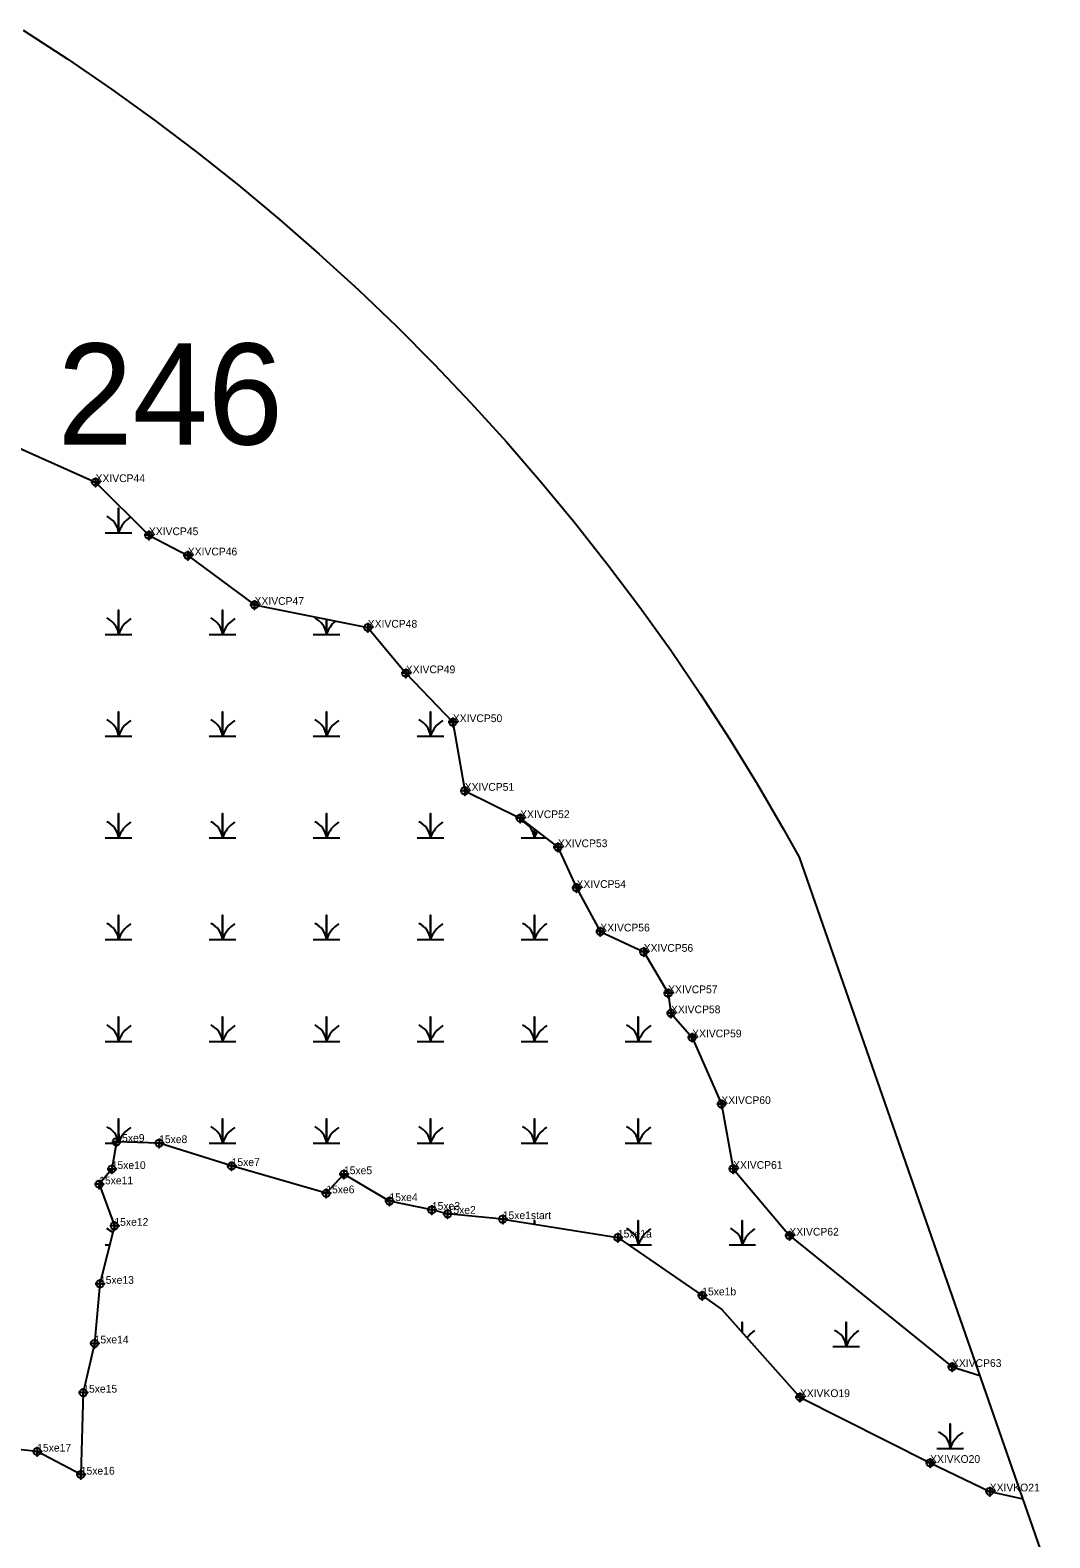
# Model space of a CAD drawing. Extents: x 2071991 to 2268989, y 436479 to 469629.
# Drawn here: x 2267534 to 2268194, y 443434 to 444409 of the extents above; entities that cross this region are included whole.
import ezdxf

# ---------------------------------------------------------------- set-up
doc = ezdxf.new("R2010")
doc.units = 0
for name, color, linetype in [('approx_PSA', 7, 'Continuous'), ('Default', 7, 'Continuous'), ('Exist Environmental Wetland Boundary', 7, 'Continuous'), ('Exist Environmental Wetland Boundary Cogo Comment', 7, 'Continuous'), ('Exist Environmental Wetland Boundary Cogo Point CELL', 7, 'Continuous'), ('Exist Hydro Swamp or Marsh', 7, 'Continuous')]:
    doc.layers.add(name, color=color, linetype=linetype)

msp = doc.modelspace()

# ---------------------------------------------------------------- linework, layer by layer
at = {"layer": 'approx_PSA'}
for p, q in [((2267529.98, 444409.28), (2267558.72, 444390.53)), ((2267558.72, 444390.53), (2267587.02, 444371.12)), ((2267587.02, 444371.12), (2267614.85, 444351.05)), ((2267614.85, 444351.05), (2267642.22, 444330.34)), ((2267642.22, 444330.34), (2267669.09, 444309.01)), ((2267669.09, 444309.01), (2267695.47, 444287.05)), ((2267695.47, 444287.05), (2267721.32, 444264.49)), ((2267721.32, 444264.49), (2267746.65, 444241.33)), ((2267746.65, 444241.33), (2267771.42, 444217.59)), ((2267771.42, 444217.59), (2267795.64, 444193.28)), ((2267795.64, 444193.28), (2267819.29, 444168.41)), ((2267819.29, 444168.41), (2267842.36, 444143)), ((2267842.36, 444143), (2267864.83, 444117.07)), ((2267864.83, 444117.07), (2267886.69, 444090.61)), ((2267886.69, 444090.61), (2267907.92, 444063.66)), ((2267907.92, 444063.66), (2267928.53, 444036.22)), ((2267928.53, 444036.22), (2267948.49, 444008.31)), ((2267948.49, 444008.31), (2267967.8, 443979.94)), ((2267967.8, 443979.94), (2267986.45, 443951.13)), ((2267986.45, 443951.13), (2268004.42, 443921.89)), ((2268004.42, 443921.89), (2268021.7, 443892.25)), ((2268021.7, 443892.25), (2268031.52, 443874.47)), ((2268031.52, 443874.47), (2268193.53, 443409.34))]:
    msp.add_line(p, q, dxfattribs=at)
at = {"layer": 'Exist Environmental Wetland Boundary'}
for points in [[(2267495.13, 444153.37), (2267576.76, 444117.09), (2267611.21, 444082.76), (2267636.35, 444069.68), (2267679.53, 444037.72), (2267752.68, 444022.97), (2267777.29, 443993.49), (2267807.65, 443961.89), (2267815.35, 443917.48), (2267851.18, 443899.82), (2267875.62, 443881.03), (2267887.62, 443854.69), (2267902.99, 443826.54), (2267931.05, 443813.38), (2267946.81, 443786.6), (2267948.66, 443773.65), (2267962.35, 443758.06), (2267981.22, 443714.97), (2267988.83, 443673.07), (2268025.18, 443629.88), (2268130.31, 443544.97), (2268148.19, 443539.51)], [(2267839.92, 443640.54), (2267804.29, 443643.96), (2267794.12, 443646.57), (2267766.72, 443652.19), (2267737.29, 443669.57), (2267725.87, 443657.23), (2267664.69, 443674.89), (2267617.82, 443689.69), (2267590.18, 443690.53), (2267587.18, 443672.94), (2267579.08, 443663.04), (2267588.92, 443636.21), (2267579.59, 443598.72), (2267576.15, 443560.18), (2267568.79, 443528.33), (2267567.19, 443475.34), (2267539.01, 443490.2), (2267500.11, 443494.48)], [(2267839.92, 443640.54), (2267914.33, 443628.6), (2267968.84, 443591.23), (2267981.47, 443582.12), (2268032, 443525.47), (2268116.14, 443482.93), (2268154.68, 443464.5), (2268176.03, 443459.59)]]:
    msp.add_lwpolyline(points, dxfattribs=at)
at = {"layer": 'Exist Environmental Wetland Boundary Cogo Point CELL'}
for points in [[(2267576.76, 444120.09), (2267576.76, 444114.09), (2267576.76, 444117.09), (2267579.76, 444117.09), (2267573.76, 444117.09)], [(2267611.21, 444085.76), (2267611.21, 444079.76), (2267611.21, 444082.76), (2267614.21, 444082.76), (2267608.21, 444082.76)], [(2267636.35, 444072.68), (2267636.35, 444066.68), (2267636.35, 444069.68), (2267639.35, 444069.68), (2267633.35, 444069.68)], [(2267679.53, 444040.72), (2267679.53, 444034.72), (2267679.53, 444037.72), (2267682.53, 444037.72), (2267676.53, 444037.72)], [(2267752.68, 444025.97), (2267752.68, 444019.97), (2267752.68, 444022.97), (2267755.68, 444022.97), (2267749.68, 444022.97)], [(2267777.29, 443996.49), (2267777.29, 443990.49), (2267777.29, 443993.49), (2267780.29, 443993.49), (2267774.29, 443993.49)], [(2267807.65, 443964.89), (2267807.65, 443958.89), (2267807.65, 443961.89), (2267810.65, 443961.89), (2267804.65, 443961.89)], [(2267815.35, 443920.48), (2267815.35, 443914.48), (2267815.35, 443917.48), (2267818.35, 443917.48), (2267812.35, 443917.48)], [(2267851.18, 443902.82), (2267851.18, 443896.82), (2267851.18, 443899.82), (2267854.18, 443899.82), (2267848.18, 443899.82)], [(2267875.62, 443884.03), (2267875.62, 443878.03), (2267875.62, 443881.03), (2267878.62, 443881.03), (2267872.62, 443881.03)], [(2267887.62, 443857.69), (2267887.62, 443851.69), (2267887.62, 443854.69), (2267890.62, 443854.69), (2267884.62, 443854.69)], [(2267902.99, 443829.54), (2267902.99, 443823.54), (2267902.99, 443826.54), (2267905.99, 443826.54), (2267899.99, 443826.54)], [(2267931.05, 443816.38), (2267931.05, 443810.38), (2267931.05, 443813.38), (2267934.05, 443813.38), (2267928.05, 443813.38)], [(2267946.81, 443789.6), (2267946.81, 443783.6), (2267946.81, 443786.6), (2267949.81, 443786.6), (2267943.81, 443786.6)], [(2267948.66, 443776.65), (2267948.66, 443770.65), (2267948.66, 443773.65), (2267951.66, 443773.65), (2267945.66, 443773.65)], [(2267962.35, 443761.06), (2267962.35, 443755.06), (2267962.35, 443758.06), (2267965.35, 443758.06), (2267959.35, 443758.06)], [(2267981.22, 443717.97), (2267981.22, 443711.97), (2267981.22, 443714.97), (2267984.22, 443714.97), (2267978.22, 443714.97)], [(2267590.18, 443693.53), (2267590.18, 443687.53), (2267590.18, 443690.53), (2267593.18, 443690.53), (2267587.18, 443690.53)], [(2267617.82, 443692.69), (2267617.82, 443686.69), (2267617.82, 443689.69), (2267620.82, 443689.69), (2267614.82, 443689.69)], [(2267587.18, 443675.94), (2267587.18, 443669.94), (2267587.18, 443672.94), (2267590.18, 443672.94), (2267584.18, 443672.94)], [(2267664.69, 443677.89), (2267664.69, 443671.89), (2267664.69, 443674.89), (2267667.69, 443674.89), (2267661.69, 443674.89)], [(2267737.29, 443672.57), (2267737.29, 443666.57), (2267737.29, 443669.57), (2267740.29, 443669.57), (2267734.29, 443669.57)], [(2267988.83, 443676.07), (2267988.83, 443670.07), (2267988.83, 443673.07), (2267991.83, 443673.07), (2267985.83, 443673.07)], [(2267579.08, 443666.04), (2267579.08, 443660.04), (2267579.08, 443663.04), (2267582.08, 443663.04), (2267576.08, 443663.04)], [(2267725.87, 443660.23), (2267725.87, 443654.23), (2267725.87, 443657.23), (2267728.87, 443657.23), (2267722.87, 443657.23)], [(2267766.72, 443655.19), (2267766.72, 443649.19), (2267766.72, 443652.19), (2267769.72, 443652.19), (2267763.72, 443652.19)], [(2267794.12, 443649.57), (2267794.12, 443643.57), (2267794.12, 443646.57), (2267797.12, 443646.57), (2267791.12, 443646.57)], [(2267804.29, 443646.96), (2267804.29, 443640.96), (2267804.29, 443643.96), (2267807.29, 443643.96), (2267801.29, 443643.96)], [(2267839.92, 443643.54), (2267839.92, 443637.54), (2267839.92, 443640.54), (2267842.92, 443640.54), (2267836.92, 443640.54)], [(2267588.92, 443639.21), (2267588.92, 443633.21), (2267588.92, 443636.21), (2267591.92, 443636.21), (2267585.92, 443636.21)], [(2268025.18, 443632.88), (2268025.18, 443626.88), (2268025.18, 443629.88), (2268028.18, 443629.88), (2268022.18, 443629.88)], [(2267914.33, 443631.6), (2267914.33, 443625.6), (2267914.33, 443628.6), (2267917.33, 443628.6), (2267911.33, 443628.6)], [(2267579.59, 443601.72), (2267579.59, 443595.72), (2267579.59, 443598.72), (2267582.59, 443598.72), (2267576.59, 443598.72)], [(2267968.84, 443594.23), (2267968.84, 443588.23), (2267968.84, 443591.23), (2267971.84, 443591.23), (2267965.84, 443591.23)], [(2267576.15, 443563.18), (2267576.15, 443557.18), (2267576.15, 443560.18), (2267579.15, 443560.18), (2267573.15, 443560.18)], [(2268130.31, 443547.97), (2268130.31, 443541.97), (2268130.31, 443544.97), (2268133.31, 443544.97), (2268127.31, 443544.97)], [(2267568.79, 443531.33), (2267568.79, 443525.33), (2267568.79, 443528.33), (2267571.79, 443528.33), (2267565.79, 443528.33)], [(2268032, 443528.47), (2268032, 443522.47), (2268032, 443525.47), (2268035, 443525.47), (2268029, 443525.47)], [(2267539.01, 443493.2), (2267539.01, 443487.2), (2267539.01, 443490.2), (2267542.01, 443490.2), (2267536.01, 443490.2)], [(2268116.14, 443485.93), (2268116.14, 443479.93), (2268116.14, 443482.93), (2268119.14, 443482.93), (2268113.14, 443482.93)], [(2267567.19, 443478.34), (2267567.19, 443472.34), (2267567.19, 443475.34), (2267570.19, 443475.34), (2267564.19, 443475.34)], [(2268154.68, 443467.5), (2268154.68, 443461.5), (2268154.68, 443464.5), (2268157.68, 443464.5), (2268151.68, 443464.5)]]:
    msp.add_lwpolyline(points, dxfattribs=at)
for centre in [(2267576.76, 444117.09), (2267611.21, 444082.76), (2267636.35, 444069.68), (2267679.53, 444037.72), (2267752.68, 444022.97), (2267777.29, 443993.49), (2267807.65, 443961.89), (2267815.35, 443917.48), (2267851.18, 443899.82), (2267875.62, 443881.03), (2267887.62, 443854.69), (2267902.99, 443826.54), (2267931.05, 443813.38), (2267946.81, 443786.6), (2267948.66, 443773.65), (2267962.35, 443758.06), (2267981.22, 443714.97), (2267590.18, 443690.53), (2267617.82, 443689.69), (2267587.18, 443672.94), (2267664.69, 443674.89), (2267737.29, 443669.57), (2267988.83, 443673.07), (2267579.08, 443663.04), (2267725.87, 443657.23), (2267766.72, 443652.19), (2267794.12, 443646.57), (2267804.29, 443643.96), (2267839.92, 443640.54), (2267588.92, 443636.21), (2268025.18, 443629.88), (2267914.33, 443628.6), (2267579.59, 443598.72), (2267968.84, 443591.23), (2267576.15, 443560.18), (2268130.31, 443544.97), (2267568.79, 443528.33), (2268032, 443525.47), (2267539.01, 443490.2), (2267567.19, 443475.34), (2268116.14, 443482.93), (2268154.68, 443464.5)]:
    msp.add_circle(centre, 2.34, dxfattribs=at)
at = {"layer": 'Exist Hydro Swamp or Marsh'}
for p, q in [((2267582.95, 443689.67), (2267590.03, 443689.67)), ((2267582.95, 443623.88), (2267585.86, 443623.88)), ((2268002.89, 443558.1), (2268003.37, 443558.1))]:
    msp.add_line(p, q, dxfattribs=at)
for points in [[(2267582.95, 444084.35), (2267591.55, 444084.35), (2267591.55, 444100.13), (2267591.55, 444084.35), (2267600.15, 444084.35)], [(2267582.95, 444018.57), (2267591.55, 444018.57), (2267591.55, 444034.35), (2267591.55, 444018.57), (2267600.15, 444018.57)], [(2267650.15, 444018.57), (2267658.75, 444018.57), (2267658.75, 444034.35), (2267658.75, 444018.57), (2267667.35, 444018.57)], [(2267717.35, 444018.57), (2267725.95, 444018.57), (2267725.95, 444028.36)], [(2267725.95, 444028.36), (2267725.95, 444018.57), (2267734.56, 444018.57)], [(2267582.95, 443952.79), (2267591.55, 443952.79), (2267591.55, 443968.57), (2267591.55, 443952.79), (2267600.15, 443952.79)], [(2267650.15, 443952.79), (2267658.75, 443952.79), (2267658.75, 443968.57), (2267658.75, 443952.79), (2267667.35, 443952.79)], [(2267717.35, 443952.79), (2267725.95, 443952.79), (2267725.95, 443968.57), (2267725.95, 443952.79), (2267734.56, 443952.79)], [(2267784.56, 443952.79), (2267793.16, 443952.79), (2267793.16, 443968.57), (2267793.16, 443952.79), (2267801.76, 443952.79)], [(2267582.95, 443887.01), (2267591.55, 443887.01), (2267591.55, 443902.79), (2267591.55, 443887.01), (2267600.15, 443887.01)], [(2267650.15, 443887.01), (2267658.75, 443887.01), (2267658.75, 443902.79), (2267658.75, 443887.01), (2267667.35, 443887.01)], [(2267717.35, 443887.01), (2267725.95, 443887.01), (2267725.95, 443902.79), (2267725.95, 443887.01), (2267734.56, 443887.01)], [(2267784.56, 443887.01), (2267793.16, 443887.01), (2267793.16, 443902.79), (2267793.16, 443887.01), (2267801.76, 443887.01)], [(2267851.76, 443887.01), (2267860.36, 443887.01), (2267860.36, 443892.76)], [(2267860.36, 443892.76), (2267860.36, 443887.01), (2267867.85, 443887.01)], [(2267582.95, 443821.23), (2267591.55, 443821.23), (2267591.55, 443837.01), (2267591.55, 443821.23), (2267600.15, 443821.23)], [(2267650.15, 443821.23), (2267658.75, 443821.23), (2267658.75, 443837.01), (2267658.75, 443821.23), (2267667.35, 443821.23)], [(2267717.35, 443821.23), (2267725.95, 443821.23), (2267725.95, 443837.01), (2267725.95, 443821.23), (2267734.56, 443821.23)], [(2267784.56, 443821.23), (2267793.16, 443821.23), (2267793.16, 443837.01), (2267793.16, 443821.23), (2267801.76, 443821.23)], [(2267851.76, 443821.23), (2267860.36, 443821.23), (2267860.36, 443837.01), (2267860.36, 443821.23), (2267868.96, 443821.23)], [(2267582.95, 443755.45), (2267591.55, 443755.45), (2267591.55, 443771.23), (2267591.55, 443755.45), (2267600.15, 443755.45)], [(2267650.15, 443755.45), (2267658.75, 443755.45), (2267658.75, 443771.23), (2267658.75, 443755.45), (2267667.35, 443755.45)], [(2267717.35, 443755.45), (2267725.95, 443755.45), (2267725.95, 443771.23), (2267725.95, 443755.45), (2267734.56, 443755.45)], [(2267784.56, 443755.45), (2267793.16, 443755.45), (2267793.16, 443771.23), (2267793.16, 443755.45), (2267801.76, 443755.45)], [(2267851.76, 443755.45), (2267860.36, 443755.45), (2267860.36, 443771.23), (2267860.36, 443755.45), (2267868.96, 443755.45)], [(2267918.96, 443755.45), (2267927.56, 443755.45), (2267927.56, 443771.23), (2267927.56, 443755.45), (2267936.17, 443755.45)], [(2267591.55, 443690.49), (2267591.55, 443705.45), (2267591.55, 443690.49)], [(2267650.15, 443689.67), (2267658.75, 443689.67), (2267658.75, 443705.45), (2267658.75, 443689.67), (2267667.35, 443689.67)], [(2267717.35, 443689.67), (2267725.95, 443689.67), (2267725.95, 443705.45), (2267725.95, 443689.67), (2267734.56, 443689.67)], [(2267784.56, 443689.67), (2267793.16, 443689.67), (2267793.16, 443705.45), (2267793.16, 443689.67), (2267801.76, 443689.67)], [(2267851.76, 443689.67), (2267860.36, 443689.67), (2267860.36, 443705.45), (2267860.36, 443689.67), (2267868.96, 443689.67)], [(2267918.96, 443689.67), (2267927.56, 443689.67), (2267927.56, 443705.45), (2267927.56, 443689.67), (2267936.17, 443689.67)], [(2267860.36, 443637.26), (2267860.36, 443639.67), (2267860.36, 443637.26)], [(2267921.21, 443623.88), (2267927.56, 443623.88), (2267927.56, 443639.67), (2267927.56, 443623.88), (2267936.17, 443623.88)], [(2267986.17, 443623.88), (2267994.77, 443623.88), (2267994.77, 443639.67), (2267994.77, 443623.88), (2268003.37, 443623.88)], [(2267994.77, 443567.21), (2267994.77, 443573.88), (2267994.77, 443567.21)], [(2268053.37, 443558.1), (2268061.97, 443558.1), (2268061.97, 443573.88), (2268061.97, 443558.1), (2268070.57, 443558.1)], [(2268120.57, 443492.32), (2268129.17, 443492.32), (2268129.17, 443508.1), (2268129.17, 443492.32), (2268137.78, 443492.32)]]:
    msp.add_lwpolyline(points, dxfattribs=at)
for centre, radius, start, end in [((2267579.28, 444083.46), 12.3, 4.14034, 67.53497), ((2267609.79, 444078.29), 19.22, 122.57302, 161.62219), ((2267579.28, 444017.68), 12.3, 4.14034, 67.53497), ((2267609.79, 444012.51), 19.22, 122.12745, 161.62219), ((2267646.49, 444017.68), 12.3, 4.14034, 67.53497), ((2267676.99, 444012.51), 19.22, 122.12745, 161.62219), ((2267713.69, 444017.68), 12.3, 4.14034, 67.53497), ((2267744.2, 444012.51), 19.22, 130.23065, 161.62219), ((2267579.28, 443951.9), 12.3, 4.14034, 67.53497), ((2267646.49, 443951.9), 12.3, 4.14034, 67.53497), ((2267713.69, 443951.9), 12.3, 4.14034, 67.53497), ((2267780.89, 443951.9), 12.3, 4.14034, 67.53497), ((2267609.79, 443946.73), 19.22, 122.12745, 161.62219), ((2267676.99, 443946.73), 19.22, 122.12745, 161.62219), ((2267744.2, 443946.73), 19.22, 122.12745, 161.62219), ((2267811.4, 443946.73), 19.22, 122.12745, 161.62219), ((2267579.28, 443886.12), 12.3, 4.14034, 67.53497), ((2267609.79, 443880.95), 19.22, 122.12745, 161.62219), ((2267646.49, 443886.12), 12.3, 4.14034, 67.53497), ((2267676.99, 443880.95), 19.22, 122.12745, 161.62219), ((2267713.69, 443886.12), 12.3, 4.14034, 67.53497), ((2267744.2, 443880.95), 19.22, 122.12745, 161.62219), ((2267780.89, 443886.12), 12.3, 4.14034, 67.53497), ((2267811.4, 443880.95), 19.22, 122.12745, 161.62219), ((2267848.1, 443886.12), 12.3, 4.14034, 67.53497), ((2267878.6, 443880.95), 19.22, 147.67154, 161.62219), ((2267579.28, 443820.34), 12.3, 4.14034, 67.53497), ((2267609.79, 443815.17), 19.22, 122.12745, 161.62219), ((2267646.49, 443820.34), 12.3, 4.14034, 67.53497), ((2267676.99, 443815.17), 19.22, 122.12745, 161.62219), ((2267713.69, 443820.34), 12.3, 4.14034, 67.53497), ((2267744.2, 443815.17), 19.22, 122.12745, 161.62219), ((2267780.89, 443820.34), 12.3, 4.14034, 67.53497), ((2267811.4, 443815.17), 19.22, 122.12745, 161.62219), ((2267848.1, 443820.34), 12.3, 4.14034, 67.53497), ((2267878.6, 443815.17), 19.22, 122.12745, 161.62219), ((2267579.28, 443754.56), 12.3, 4.14034, 67.53497), ((2267609.79, 443749.39), 19.22, 122.12745, 161.62219), ((2267646.49, 443754.56), 12.3, 4.14034, 67.53497), ((2267676.99, 443749.39), 19.22, 122.12745, 161.62219), ((2267713.69, 443754.56), 12.3, 4.14034, 67.53497), ((2267744.2, 443749.39), 19.22, 122.12745, 161.62219), ((2267780.89, 443754.56), 12.3, 4.14034, 67.53497), ((2267811.4, 443749.39), 19.22, 122.12745, 161.62219), ((2267848.1, 443754.56), 12.3, 4.14034, 67.53497), ((2267878.6, 443749.39), 19.22, 122.12745, 161.62219), ((2267915.3, 443754.56), 12.3, 4.14034, 67.53497), ((2267945.81, 443749.39), 19.22, 122.12745, 161.62219), ((2267579.28, 443688.78), 12.3, 8.00115, 67.53497), ((2267646.49, 443688.78), 12.3, 4.14034, 67.53497), ((2267713.69, 443688.78), 12.3, 4.14034, 67.53497), ((2267780.89, 443688.78), 12.3, 4.14034, 67.53497), ((2267848.1, 443688.78), 12.3, 4.14034, 67.53497), ((2267915.3, 443688.78), 12.3, 4.14034, 67.53497), ((2267609.79, 443683.6), 19.22, 122.12745, 159.05038), ((2267676.99, 443683.6), 19.22, 122.12745, 161.62219), ((2267744.2, 443683.6), 19.22, 122.12745, 161.62219), ((2267811.4, 443683.6), 19.22, 122.12745, 161.62219), ((2267878.6, 443683.6), 19.22, 122.12745, 161.62219), ((2267945.81, 443683.6), 19.22, 122.12745, 161.62219), ((2267579.28, 443623), 12.3, 45.93486, 67.53497), ((2267915.3, 443623), 12.3, 4.14034, 67.53497), ((2267945.81, 443617.82), 19.22, 122.12745, 161.62219), ((2267982.5, 443623), 12.3, 4.14034, 67.53497), ((2268013.01, 443617.82), 19.22, 122.12745, 161.62219), ((2268013.01, 443552.04), 19.22, 122.12745, 142.28033), ((2268049.7, 443557.22), 12.3, 4.14034, 67.53497), ((2268080.21, 443552.04), 19.22, 122.12745, 161.62219), ((2268116.91, 443491.44), 12.3, 4.14034, 67.53497), ((2268147.42, 443486.26), 19.22, 122.12745, 161.62219)]:
    msp.add_arc(centre, radius, start, end, dxfattribs=at)

# ---------------------------------------------------------------- texts
at = {"layer": 'Default'}
msp.add_text('246', height=65.34, dxfattribs=at).set_placement((2267552.15, 444141.36))
at = {"layer": 'Exist Environmental Wetland Boundary Cogo Comment'}
for s, p in [('XXIVCP44 ', (2267576.76, 444117.09)), ('XXIVCP45 ', (2267611.21, 444082.76)), ('XXIVCP46 ', (2267636.35, 444069.68)), ('XXIVCP47 ', (2267679.53, 444037.72)), ('XXIVCP48 ', (2267752.68, 444022.97)), ('XXIVCP49 ', (2267777.29, 443993.49)), ('XXIVCP50 ', (2267807.65, 443961.89)), ('XXIVCP51 ', (2267815.35, 443917.48)), ('XXIVCP52 ', (2267851.18, 443899.82)), ('XXIVCP53 ', (2267875.62, 443881.03)), ('XXIVCP54 ', (2267887.62, 443854.69)), ('XXIVCP56 ', (2267902.99, 443826.54)), ('XXIVCP56 ', (2267931.05, 443813.38)), ('XXIVCP57 ', (2267946.81, 443786.6)), ('XXIVCP58 ', (2267948.66, 443773.65)), ('XXIVCP59 ', (2267962.35, 443758.06)), ('XXIVCP60 ', (2267981.22, 443714.97)), ('15xe9', (2267590.18, 443690.53)), ('15xe8', (2267617.82, 443689.69)), ('15xe10', (2267587.18, 443672.94)), ('15xe7', (2267664.69, 443674.89)), ('15xe5', (2267737.29, 443669.57)), ('XXIVCP61 ', (2267988.83, 443673.07)), ('15xe11', (2267579.08, 443663.04)), ('15xe6', (2267725.87, 443657.23)), ('15xe4', (2267766.72, 443652.19)), ('15xe3', (2267794.12, 443646.57)), ('15xe2', (2267804.29, 443643.96)), ('15xe1start', (2267839.92, 443640.54)), ('15xe12', (2267588.92, 443636.21)), ('15xe1a', (2267914.33, 443628.6)), ('XXIVCP62 ', (2268025.17, 443629.88)), ('15xe13', (2267579.59, 443598.72)), ('15xe1b', (2267968.84, 443591.23)), ('15xe14', (2267576.15, 443560.18)), ('XXIVCP63 ', (2268130.31, 443544.97)), ('15xe15', (2267568.79, 443528.33)), ('XXIVKO19', (2268032, 443525.47)), ('15xe17', (2267539.01, 443490.2)), ('XXIVKO20', (2268116.14, 443482.93)), ('15xe16', (2267567.19, 443475.34)), ('XXIVKO21', (2268154.68, 443464.5))]:
    msp.add_text(s, height=5, dxfattribs=at).set_placement(p)

doc.saveas('drawing.dxf')
